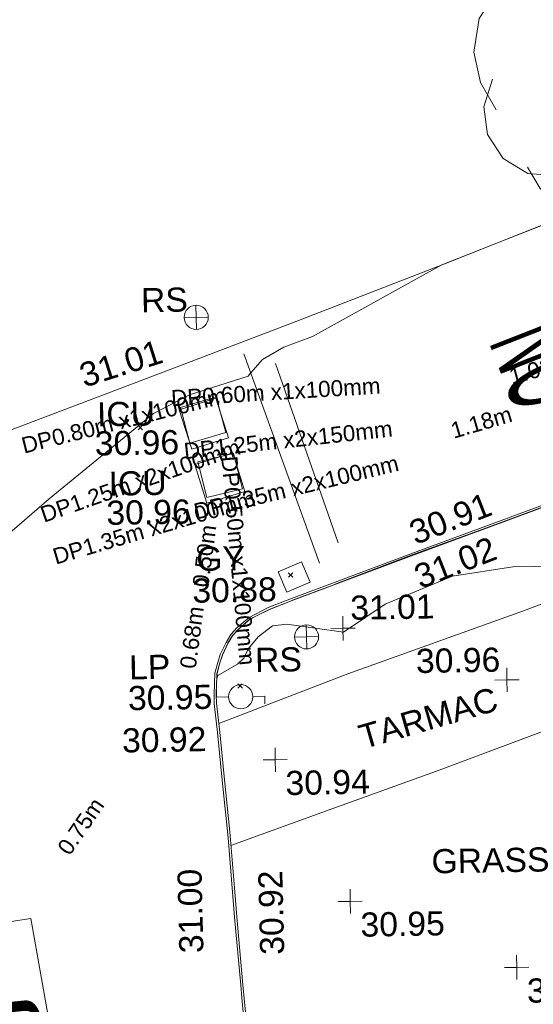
# Model space of a CAD drawing. Header units: millimetres. Extents: x -287732 to 520720, y -103372 to 287754.
# Tile 352 of 380: x 340293 to 348279, y 182816 to 198105. Entities that reach past the tile are written whole.
import ezdxf

# ---------------------------------------------------------------- set-up
doc = ezdxf.new("R2010")
doc.units = ezdxf.units.MM
doc.linetypes.add('IMPORT-UG_ELEC_QLB2 _2_', pattern=[2500, 1500, -300.0000000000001, 0, -50, 150, -300.0000000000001, 0, -200])
doc.linetypes.add('IMPORT-UG_ELEC_STREET LIGHTING_QLB2 _2_', pattern=[2700, 1500, -300.0000000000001, 0, -250, 150, -300.0000000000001, 0, -200])
for name, color, linetype, lineweight, true_color in [('00_TOPO_FOOTPATH', 7, 'Continuous', 9, 0xa50000), ('00_TOPO_FURN_LAMP_POST', 7, 'Continuous', 9, 0x666666), ('00_TOPO_FURN_SIGN', 7, 'Continuous', 9, 0x666666), ('00_TOPO_KERB_BOTTOM', 1, 'Continuous', 9, 0xff0000), ('00_TOPO_KERB_TOP', 7, 'Continuous', 9, 0xa500a5), ('00_TOPO_LEVEL_SPOT', 7, 'Continuous', 9, 0x666666), ('00_TOPO_ROAD_MARKING_WHITE_CONTINUOUS', 7, 'Continuous', 9, 0x999999), ('00_TOPO_ROAD_MARKING_WHITE_DASH', 7, 'Continuous', 9, 0x999999), ('00_TOPO_SERV_GULLY', 7, 'Continuous', 9, 0x5252a5), ('00_TOPO_SERV_IC', 5, 'Continuous', 9, 0x0000ff), ('00_TOPO_TREE', 7, 'Continuous', 9, 0x666666), ('00_TOPO_WALL', 7, 'Continuous', 9, 0x7c00a5), ('00_UAV_KERB_BOTTOM', 1, 'Continuous', 9, 0xff0000), ('00_UAV_KERB_TOP', 7, 'Continuous', 9, 0xa500a5), ('01_DTM_CONTOUR_MNR', 7, 'Continuous', 9, 0xa5a552), ('12333-PUM-2D-U-0001-C01 - Rev2_REVIT IMPORT_dwg', 7, 'Continuous', 9, 0x767676), ('PUM-ELECTRIC-MH', 1, 'Continuous', 9, 0xff0000), ('PUM-ELECTRIC-QLB2', 1, 'IMPORT-UG_ELEC_QLB2 _2_', 9, 0xff0000)]:
    doc.layers.add(name, color=color, linetype=linetype, lineweight=lineweight, true_color=true_color)
for name, color, linetype, lineweight in [('00_TOPO_ROAD_TEXT', 7, 'Continuous', 9), ('00_TOPO_SURVEY_TEXT', 7, 'Continuous', 9), ('GEN-TEXT', 7, 'Continuous', 9)]:
    doc.layers.add(name, color=color, linetype=linetype, lineweight=lineweight)
doc.styles.add('Arial_1', font='arial.ttf', dxfattribs={"height": 250})
doc.styles.add('Swis721 Lt BT_2', font='swissl.ttf', dxfattribs={"height": 375})
doc.styles.add('Swis721 Lt BT_36', font='swissl.ttf', dxfattribs={"width": 0.398204, "height": 1495.6})
doc.styles.add('Swis721 Lt BT_37', font='swissl.ttf', dxfattribs={"width": 0.480246, "height": 1481.4})

# ---------------------------------------------------------------- blocks, each defined once
blk = doc.blocks.new('12333-PUM-2D-U-0001-C01 - Rev2_REVIT IMPORT_dwg_CONIFEROUS_TREE_2-2077551-Site Location Plan Proposed')
at = {"layer": '00_TOPO_TREE', "color": 254, "true_color": 0xcccccc, "flags": 128}
for points in [[(534253466.4402457, 725747976.2438531), (534253608.7872778, 725748450.7339597), (534253940.9303523, 725748782.8770343), (534254415.420459, 725748972.6730769), (534254889.9105656, 725748925.2240661), (534255316.9516615, 725748640.5300022)], [(534254747.5635336, 725748735.4280237), (534255127.1556189, 725748877.7750556), (534255601.6457254, 725748925.2240661), (534256028.6868215, 725748830.326045), (534256408.2789067, 725748640.5300022), (534256692.9729707, 725748355.8359383), (534256930.218024, 725747976.2438531), (534257025.1160453, 725747549.2027571)], [(534253039.3991498, 725746030.834416), (534252802.1540966, 725746457.8755119), (534252707.2560751, 725746932.3656185), (534252802.1540966, 725747454.3047358), (534253086.8481605, 725747881.3458316), (534253466.4402457, 725748166.0398957), (534253940.9303523, 725748308.3869276)], [(534256550.6259387, 725748023.6928637), (534256882.7690135, 725747881.3458316), (534257167.4630774, 725747644.1007785), (534257309.8101092, 725747264.5086931), (534257262.3610986, 725746884.9166079), (534257072.5650561, 725746552.7735332)], [(534255222.0536402, 725747786.4478104), (534255601.6457254, 725747644.1007785), (534255886.3397895, 725747406.8557252)], [(534257025.1160453, 725746979.8146291), (534257214.912088, 725746600.2225438), (534257262.3610986, 725746173.1814479), (534257167.4630774, 725745746.1403519), (534256930.218024, 725745366.5482666), (534256598.0749494, 725745129.3032134), (534256218.4828641, 725744939.5071706)], [(534254415.420459, 725745983.3854052), (534254130.7263951, 725746362.9774907), (534254083.2773843, 725746790.0185865)], [(534253988.3793631, 725744986.9561815), (534253513.8892564, 725745034.4051921), (534253134.2971711, 725745271.6502453), (534252897.0521178, 725745651.2423306), (534252849.6031071, 725746078.2834266), (534252991.9501391, 725746505.3245225)], [(534256171.0338535, 725746173.1814479), (534255981.2378108, 725745841.0383732), (534255696.5437468, 725745603.79332)], [(534256550.6259387, 725745271.6502453), (534256408.2789067, 725744844.6091493), (534256076.1358322, 725744559.9150853), (534255649.0947362, 725744465.0170641), (534255222.0536402, 725744654.8131068)], [(534255791.4417682, 725744749.7111281), (534255506.7477043, 725744512.4660747), (534255127.1556189, 725744370.1190428), (534254747.5635336, 725744322.6700321), (534254367.9714484, 725744370.1190428), (534253988.3793631, 725744559.9150853), (534253703.685299, 725744797.1601387), (534253513.8892564, 725745129.3032134)]]:
    blk.add_lwpolyline(points, dxfattribs=at)
at = {"layer": '00_TOPO_TREE', "color": 254, "true_color": 0xcccccc}
blk.add_circle((534255032.2575976, 725746695.120565), 146.3752130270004, dxfattribs=at)
blk = doc.blocks.new('12333-PUM-2D-U-0001-C01 - Rev2_REVIT IMPORT_dwg_MSL_Lamp_Post_SYM-2077199-Site Location Plan Proposed')
at = {"layer": '00_TOPO_FURN_LAMP_POST', "color": 254, "true_color": 0xcccccc, "flags": 128}
for points in [[(-500.1060478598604, 0), (-1000.212095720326, 0), (-1000.212095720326, 316.7338303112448)], [(500.1060478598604, 0), (1000.21209571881, 0), (1000.21209571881, -316.7338303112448)]]:
    blk.add_lwpolyline(points, dxfattribs=at)
at = {"layer": '00_TOPO_FURN_LAMP_POST', "color": 254, "true_color": 0xcccccc}
blk.add_circle((0, 0), 500.1060478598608, dxfattribs=at)
blk = doc.blocks.new('12333-PUM-2D-U-0001-C01 - Rev2_REVIT IMPORT_dwg_MSL_RoadSign_SYM-2077193-Site Location Plan Proposed')
at = {"layer": '00_TOPO_FURN_SIGN', "color": 254, "true_color": 0xcccccc}
for p, q in [((-0.2287617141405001, -500.0000000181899), (-0.2287617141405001, 499.9999999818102)), ((-500.2287617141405, 0), (499.7712382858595, 0))]:
    blk.add_line(p, q, dxfattribs=at)
blk.add_circle((-0.2287617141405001, 0), 500.0000000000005, dxfattribs=at)
blk = doc.blocks.new('12333-PUM-2D-U-0001-C01 - Rev2_REVIT IMPORT_dwg_MM-2077200-Site Location Plan Proposed')
at = {"layer": '00_TOPO_LEVEL_SPOT', "color": 254, "true_color": 0xcccccc, "flags": 128}
for points in [[(500.0000000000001, 0), (0, 0), (0, 500.0000000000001)], [(0, -500.0000000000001), (0, 0), (-500.0000000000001, 0)]]:
    blk.add_lwpolyline(points, dxfattribs=at)
blk = doc.blocks.new('12333-PUM-2D-U-0001-C01 - Rev2_REVIT IMPORT_dwg_MGS62954_T2_Galway_ITM_3d_Rev1-2077680-Site Location Plan Proposed')
at = {"layer": '00_TOPO_FOOTPATH', "color": 254, "true_color": 0xcccccc, "flags": 128}
for points in [[(534248562.9681848, 725736579.3094741), (534250584.7405633, 725737315.0757012), (534253329.4256321, 725738242.3550633), (534255006.9095218, 725738846.8755075), (534257369.0119515, 725739660.2037543), (534260974.7725107, 725740882.3517034), (534262378.3379819, 725741367.4649073), (534263388.3214845, 725743118.314409), (534263869.2367824, 725743903.2250398)], [(534248718.6373059, 725734679.9125371), (534250138.5690098, 725735167.1204989), (534251973.3285202, 725735792.0748065), (534254583.8702681, 725736718.4569662), (534257116.1752563, 725737574.0772308), (534259141.5322168, 725738235.1601133), (534259292.5698661, 725738292.5023692)]]:
    blk.add_lwpolyline(points, dxfattribs=at)
at = {"layer": '00_TOPO_KERB_BOTTOM', "color": 254, "true_color": 0xcccccc, "flags": 128}
blk.add_lwpolyline([(534248833.2001889, 725732509.4793622), (534248754.5370339, 725733568.92922), (534248679.2515222, 725734798.1638137), (534248600.1411707, 725735696.3920149), (534248542.5985284, 725736439.0200849), (534248498.2315711, 725736891.2897148), (534248497.6083621, 725737035.0052536), (534248506.0598192, 725737205.8161117), (534248517.6095918, 725737362.6724449), (534248565.3154967, 725737526.8333315), (534248605.5966628, 725737650.5781373), (534248697.8451734, 725737834.8778354), (534248771.9885535, 725737956.7478905), (534248874.8722439, 725738065.7494179), (534249062.4046213, 725738217.6356547), (534249161.0970445, 725738267.7979598), (534249361.4470868, 725738364.2162869), (534249727.2917244, 725738498.721734), (534250410.0151918, 725738742.967564), (534251592.9467062, 725739159.6475543), (534253007.73765, 725739651.4470351), (534254513.2036013, 725740182.218458)], dxfattribs=at)
at = {"layer": '00_TOPO_KERB_TOP', "color": 254, "true_color": 0xcccccc, "flags": 128}
blk.add_lwpolyline([(534248867.0757164, 725732511.9945884), (534248788.4288398, 725733571.2252069), (534248760.8173509, 725734022.0556049), (534248704.9091083, 725734894.0230231), (534248633.9946312, 725735699.194308), (534248576.4389476, 725736441.9906832), (534248532.1931399, 725736893.0253347), (534248531.5807799, 725737034.2390158), (534248539.9668943, 725737203.7292435), (534248551.224633, 725737356.6194938), (534248597.7836797, 725737516.8339237), (534248637.1104431, 725737637.6467797), (534248727.5938575, 725737818.4200606), (534248799.148277, 725737936.0346212), (534248898.0163122, 725738040.7817079), (534249080.995189, 725738188.9799733), (534249176.159672, 725738237.3491356), (534249374.703826, 725738332.8983802), (534249738.873928, 725738466.7881719), (534250421.3791761, 725738710.9559336), (534251604.1662307, 725739127.5850387), (534253018.9617317, 725739619.3861037), (534254525.0856649, 725740150.3895066)], dxfattribs=at)
at = {"layer": '00_TOPO_ROAD_MARKING_WHITE_CONTINUOUS', "color": 254, "true_color": 0xcccccc}
blk.add_line((534249050.0000001, 725742310.0000002), (534250170.0000001, 725739040.0000001), dxfattribs=at)
at = {"layer": '00_TOPO_ROAD_MARKING_WHITE_CONTINUOUS', "color": 254, "true_color": 0xcccccc, "flags": 128}
blk.add_lwpolyline([(534241320.0000001, 725733000), (534243650.0000001, 725733340), (534245590, 725733600), (534245930.0000002, 725731470), (534246240, 725729330.0000002)], dxfattribs=at)
at = {"layer": '00_TOPO_ROAD_MARKING_WHITE_DASH', "color": 254, "true_color": 0xcccccc}
blk.add_line((534249540.0000001, 725742150.0000001), (534250470, 725739350), dxfattribs=at)
at = {"layer": '00_TOPO_SERV_GULLY', "color": 254, "true_color": 0xcccccc, "flags": 128}
blk.add_lwpolyline([(534249525.6060002, 725738918.5007275), (534249890.1506943, 725739065.9183446), (534250019.1026288, 725738747.0368946), (534249654.5579346, 725738599.6192776)], close=True, dxfattribs=at)
at = {"layer": '00_TOPO_SERV_IC', "color": 254, "true_color": 0xcccccc, "flags": 128}
for points in [[(534248033.4456688, 725741459.7451729), (534248217.0999051, 725740842.1559523), (534248790.8534817, 725741012.7746602), (534248607.1992454, 725741630.3638811)], [(534249030.2246534, 725740172.776016), (534248435.5530612, 725740001.1203179), (534248261.6814885, 725740603.4684268), (534248856.3530807, 725740775.1241248)]]:
    blk.add_lwpolyline(points, close=True, dxfattribs=at)
at = {"layer": '00_TOPO_WALL', "color": 254, "true_color": 0xcccccc, "flags": 128}
blk.add_lwpolyline([(534230311.0328425, 725735464.0008379), (534231498.2851904, 725735937.7043117), (534233085.804175, 725736573.8507925), (534235090.1592914, 725737387.3316919), (534236842.5462692, 725738102.369435), (534238475.7736483, 725738746.0919335), (534239738.4857516, 725739195.6802769), (534241595.7307931, 725739850.4049584), (534243378.4726956, 725740475.2116604), (534245389.5066136, 725741182.3384602), (534247902.2625425, 725742084.5268403), (534249885.7476711, 725742801.800884), (534252184.5528514, 725743647.4536372), (534254166.6340968, 725744393.0169076), (534254994.5964106, 725744789.9854509), (534255747.2996867, 725745235.44343), (534256122.2084268, 725745452.9025378), (534256660.4840959, 725745705.7297196), (534257606.4547107, 725746078.1135734), (534257604.3864709, 725746083.4379846), (534258824.9644786, 725746515.1033492), (534260889.6357856, 725747247.5686729), (534262196.0648, 725747653.3668263)], dxfattribs=at)
at = {"layer": '00_UAV_KERB_BOTTOM', "color": 254, "true_color": 0xcccccc, "flags": 128}
blk.add_lwpolyline([(534249100.8740001, 725728956.0070002), (534248848.1462618, 725732311.064522), (534248833.2001889, 725732509.4793622)], dxfattribs=at)
at = {"layer": '00_UAV_KERB_TOP', "color": 254, "true_color": 0xcccccc, "flags": 128}
blk.add_lwpolyline([(534249150.7422436, 725728959.6366382), (534248884.0864358, 725732298.9692283), (534248867.0757164, 725732511.9945884)], dxfattribs=at)
at = {"layer": '01_DTM_CONTOUR_MNR', "color": 254, "true_color": 0xcccccc, "flags": 128}
for points in [[(534253837.7357555, 725738927.30084), (534253175.340795, 725738928.4829129), (534252237.9129717, 725738801.8251185), (534251180.4675088, 725738385.5354812), (534250525.0000001, 725737961.6666669), (534249646.1645218, 725738099.4825069), (534249422.4006909, 725738080.7081177), (534249197.3033708, 725737912.5842696), (534249046.5712469, 725737734.4402038), (534248967.6220685, 725737585.9592468), (534248868.0089991, 725737492.9283842), (534248562.7889908, 725737321.5412844), (534248550.0000001, 725737280.0000001), (534248547.7777779, 725737351.6666667), (534248596.8333334, 725737521.0555556), (534248638.3333335, 725737640.5555558), (534248724.4623657, 725737821.8458781), (534248798.3333334, 725737941.1111112), (534248898.3333334, 725738041.6666669), (534249078.6202531, 725738192.0696204), (534249178.858351, 725738241.7124738), (534249369.5454546, 725738331.3636365), (534249722.7272727, 725738465.0000001), (534249739.4915902, 725738471.5252295), (534250391.25, 725738701.2500001), (534250419.2597403, 725738712.2207794), (534251364.5032364, 725739052.8203883), (534251597.7282719, 725739136.8151851), (534252676.2526316, 725739509.4239237), (534253017.8479713, 725739626.4560866), (534253356.6978371, 725739746.5441536), (534254524.7202798, 725740157.9195805)], [(534254724.4120647, 725744660.4449096), (534254170.0000001, 725744390), (534253172.1959832, 725744018.9573002), (534252180.0000002, 725743650.0000001), (534252153.9984339, 725743636.2136992), (534250126.5084478, 725742561.2174326), (534249675.1113361, 725742400.9210527), (534249338.6275273, 725742215.7542769), (534249150.0000001, 725742010.0000001), (534249113.4638554, 725741962.4598396), (534248197.5101411, 725741687.7414067), (534247634.3277394, 725741410.5059032), (534245986.9022996, 725740114.1030366), (534245322.3274122, 725739559.3249269)]]:
    blk.add_lwpolyline(points, dxfattribs=at)
blk.add_blockref('12333-PUM-2D-U-0001-C01 - Rev2_REVIT IMPORT_dwg_CONIFEROUS_TREE_2-2077551-Site Location Plan Proposed', (0, 0))
at = {"xscale": 0.375, "yscale": 0.375, "zscale": 0.375}
for name, p in [('12333-PUM-2D-U-0001-C01 - Rev2_REVIT IMPORT_dwg_MSL_RoadSign_SYM-2077193-Site Location Plan Proposed', (534248321.9433639, 725742889.7366612)), ('12333-PUM-2D-U-0001-C01 - Rev2_REVIT IMPORT_dwg_MM-2077200-Site Location Plan Proposed', (534250518.5258605, 725738022.1707804)), ('12333-PUM-2D-U-0001-C01 - Rev2_REVIT IMPORT_dwg_MSL_RoadSign_SYM-2077193-Site Location Plan Proposed', (534249950.4762461, 725737899.0173883)), ('12333-PUM-2D-U-0001-C01 - Rev2_REVIT IMPORT_dwg_MM-2077200-Site Location Plan Proposed', (534253053.9787642, 725737176.4766421)), ('12333-PUM-2D-U-0001-C01 - Rev2_REVIT IMPORT_dwg_MSL_Lamp_Post_SYM-2077199-Site Location Plan Proposed', (534248910.8087198, 725736987.4083531)), ('12333-PUM-2D-U-0001-C01 - Rev2_REVIT IMPORT_dwg_MM-2077200-Site Location Plan Proposed', (534249430.1202824, 725735999.5654812)), ('12333-PUM-2D-U-0001-C01 - Rev2_REVIT IMPORT_dwg_MM-2077200-Site Location Plan Proposed', (534250558.0712309, 725733780.6123002)), ('12333-PUM-2D-U-0001-C01 - Rev2_REVIT IMPORT_dwg_MM-2077200-Site Location Plan Proposed', (534253127.8264931, 725732710.6935097))]:
    blk.add_blockref(name, p, dxfattribs=at)
at = {"layer": '00_TOPO_FOOTPATH', "color": 251, "true_color": 0x666666, "insert": (534247054.818593, 725736528.0666237), "char_height": 375, "width": 1495.902363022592, "attachment_point": 1, "line_spacing_factor": 1.005061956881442, "style": 'Swis721 Lt BT_2'}
blk.add_mtext('30.92', dxfattribs=at)
at = {"layer": '00_TOPO_FOOTPATH', "color": 251, "true_color": 0x666666, "insert": (534249143.5760788, 725732970.46233), "char_height": 375, "width": 1495.902363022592, "attachment_point": 1, "rotation": 90.38360992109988, "line_spacing_factor": 1.005061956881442, "style": 'Swis721 Lt BT_2'}
blk.add_mtext('30.92', dxfattribs=at)
at = {"layer": '00_TOPO_FURN_LAMP_POST', "char_height": 375, "attachment_point": 1, "line_spacing_factor": 1.005061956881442, "style": 'Swis721 Lt BT_2'}
for s, insert, width in [('LP', (534247183.0652721, 725737661.3580787), 707.5855621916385), ('30.95', (534247158.2940801, 725737182.9026992), 1495.902363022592)]:
    blk.add_mtext(s, dxfattribs=dict(at, insert=insert, width=width))
at = {"layer": '00_TOPO_FURN_SIGN', "char_height": 375, "width": 783.5679044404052, "attachment_point": 1, "line_spacing_factor": 1.005061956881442, "style": 'Swis721 Lt BT_2'}
for insert in [(534247468.1667837, 725743357.2373984), (534249143.1855717, 725737741.8589929)]:
    blk.add_mtext('RS', dxfattribs=dict(at, insert=insert))
at = {"layer": '00_TOPO_KERB_BOTTOM', "color": 251, "true_color": 0x666666, "insert": (534251537.2797574, 725739644.8391101), "char_height": 375, "width": 1495.902363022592, "attachment_point": 1, "rotation": 20.389033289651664, "line_spacing_factor": 1.005061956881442, "style": 'Swis721 Lt BT_2'}
blk.add_mtext('30.91', dxfattribs=at)
at = {"layer": '00_TOPO_KERB_TOP', "color": 251, "true_color": 0x666666, "char_height": 375, "width": 1495.902363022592, "attachment_point": 1, "line_spacing_factor": 1.005061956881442, "style": 'Swis721 Lt BT_2'}
for s, insert, rotation in [('31.02', (534251602.2507135, 725738960.0657263), 20.389033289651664), ('31.00', (534247887.9143651, 725733017.8845875), 90.38360992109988)]:
    blk.add_mtext(s, dxfattribs=dict(at, insert=insert, rotation=rotation))
at = {"layer": '00_TOPO_LEVEL_SPOT', "char_height": 375, "width": 1495.902363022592, "attachment_point": 1, "line_spacing_factor": 1.005061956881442, "style": 'Swis721 Lt BT_2'}
for s, insert in [('31.01', (534250637.2557402, 725738526.314143)), ('30.96', (534251644.6386116, 725737682.0940555)), ('30.94', (534249582.9269378, 725735822.6039225)), ('30.95', (534250710.9269378, 725733603.6039227)), ('30.92', (534253280.6269377, 725732533.7039226))]:
    blk.add_mtext(s, dxfattribs=dict(at, insert=insert))
at = {"layer": '00_TOPO_ROAD_TEXT', "color": 251, "true_color": 0x666666, "attachment_point": 1}
for s, insert, char_height, width, rotation, line_spacing_factor, style in [('NO', (534254260.5635914, 725742950.5988173), 1495.6, 1420.243334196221, 290.36594414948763, 1.005061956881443, 'Swis721 Lt BT_36'), ('STOP', (534243064.7832258, 725732127.4634544), 1481.4, 2926.08, 4.829170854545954, 1.005061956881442, 'Swis721 Lt BT_37')]:
    blk.add_mtext(s, dxfattribs=dict(at, insert=insert, char_height=char_height, width=width, rotation=rotation, line_spacing_factor=line_spacing_factor, style=style))
at = {"layer": '00_TOPO_SERV_GULLY', "color": 251, "true_color": 0x666666, "char_height": 375, "attachment_point": 1, "line_spacing_factor": 1.005061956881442, "style": 'Swis721 Lt BT_2'}
for s, insert, width in [('GY', (534248258.307074, 725739325.7995539), 821.5590755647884), ('30.88', (534248188.0004794, 725738833.9816608), 1495.902363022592)]:
    blk.add_mtext(s, dxfattribs=dict(at, insert=insert, width=width))
at = {"layer": '00_TOPO_SERV_IC', "color": 251, "true_color": 0x666666, "char_height": 375, "attachment_point": 1, "line_spacing_factor": 1.005061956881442, "style": 'Swis721 Lt BT_2'}
for s, insert, width in [('ICU', (534246753.4154778, 725741597.9082549), 1021.012723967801), ('30.96', (534246711.3505567, 725741145.9660571), 1495.902363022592), ('ICU', (534246914.8206059, 725740517.6940162), 1021.012723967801), ('30.96', (534246872.7556849, 725740065.7518183), 1495.902363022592)]:
    blk.add_mtext(s, dxfattribs=dict(at, insert=insert, width=width))
at = {"layer": '00_TOPO_SURVEY_TEXT', "color": 251, "true_color": 0x666666, "insert": (534250703.3349127, 725736500.9473616), "char_height": 375, "width": 2450.430537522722, "attachment_point": 1, "rotation": 15.082496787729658, "line_spacing_factor": 1.005061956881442, "style": 'Swis721 Lt BT_2'}
blk.add_mtext('TARMAC', dxfattribs=at)
at = {"layer": '00_TOPO_SURVEY_TEXT', "color": 251, "true_color": 0x666666, "insert": (534251831.7, 725734567.6296078), "char_height": 375, "width": 2018.280965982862, "attachment_point": 1, "line_spacing_factor": 1.005061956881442, "style": 'Swis721 Lt BT_2'}
blk.add_mtext('GRASS', dxfattribs=at)
at = {"layer": '00_TOPO_WALL', "color": 251, "true_color": 0x666666, "insert": (534246456.9399289, 725742186.4316494), "char_height": 375, "width": 1495.902363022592, "attachment_point": 1, "rotation": 16.62334448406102, "line_spacing_factor": 1.005061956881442, "style": 'Swis721 Lt BT_2'}
blk.add_mtext('31.01', dxfattribs=at)
blk = doc.blocks.new('12333-PUM-2D-U-0001-C01 - Rev2_REVIT IMPORT_dwg-1620468-Site Location Plan Proposed')
at = {"layer": 'GEN-TEXT', "color": 253, "true_color": 0xaaaaaa}
for p, q in [((606307.9948137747, 125304.2884822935), (606378.7054918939, 125374.9991604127)), ((606378.7054918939, 125304.2884822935), (606307.9948137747, 125374.9991604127)), ((608604.9948137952, 122974.288482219), (608675.7054919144, 123044.9991603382)), ((608675.7054919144, 122974.288482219), (608604.9948137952, 123044.9991603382)), ((607788.9948138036, 121264.2884822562), (607859.7054919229, 121334.9991603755)), ((607859.7054919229, 121264.2884822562), (607788.9948138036, 121334.9991603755))]:
    blk.add_line(p, q, dxfattribs=at)
at = {"layer": 'PUM-ELECTRIC-MH', "color": 21, "true_color": 0xffaaaa, "flags": 128}
for points in [[(606971.3501528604, 125639.6438212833), (607109.3501528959, 125082.6438213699), (607670.3501528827, 125240.6438213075), (607532.3501528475, 125797.6438213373)], [(607228.3501528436, 124791.6438212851), (607786.350152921, 124913.6438213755), (607916.3501529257, 124359.6438213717), (607358.3501528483, 124237.6438213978)]]:
    blk.add_lwpolyline(points, close=True, dxfattribs=at)
blk.add_blockref('12333-PUM-2D-U-0001-C01 - Rev2_REVIT IMPORT_dwg_MGS62954_T2_Galway_ITM_3d_Rev1-2077680-Site Location Plan Proposed', (-533641079.6498471, -725615854.3561786))
at = {"layer": 'PUM-ELECTRIC-QLB2', "char_height": 250, "attachment_point": 2, "line_spacing_factor": 0.9417779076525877, "style": 'Arial_1'}
for s, insert, width, rotation in [('1.02m', (612539.910644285, 126266.9034016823), 1160.025439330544, 13.921773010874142), ('DP0.60m x1x100mm', (608452.9941001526, 125981.7590219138), 3893.2779916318, 2.4388279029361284), ('DP0.80m x1x100mm', (606058.9250680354, 125578.7633005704), 3893.2779916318, 13.109208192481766), ('1.18m', (611612.9041339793, 125449.2054330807), 1160.025439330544, 15.339372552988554), ('DP1.25m x2x150mm', (608627.0161671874, 125233.483490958), 3893.2779916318, 5.195577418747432), ('DP1.25m x2x100mm', (606290.6638942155, 124633.6214035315), 3893.2779916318, 18.211590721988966), ('DP1.35m x2x100mm', (608723.117111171, 124492.0918301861), 3893.2779916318, 12.54718578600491), ('DP0.50m x1x100mm', (607958.0778621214, 123256.9825048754), 3893.2779916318, 274.06494730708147), ('DP1.35m x2x100mm', (606497.5404250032, 123906.4256052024), 3893.2779916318, 15.369038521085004), ('0.50m', (607180.9651182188, 123347.5393720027), 1160.025439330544, 81.45198426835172), ('0.68m', (606963.0486566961, 122085.6802013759), 1160.025439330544, 81.45198426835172), ('0.75m', (605209.172321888, 119238.6568303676), 1160.025439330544, 54.23493754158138)]:
    blk.add_mtext(s, dxfattribs=dict(at, insert=insert, width=width, rotation=rotation))

msp = doc.modelspace()

# ---------------------------------------------------------------- block references
at = {"layer": '12333-PUM-2D-U-0001-C01 - Rev2_REVIT IMPORT_dwg', "color": 254, "linetype": 'IMPORT-UG_ELEC_STREET LIGHTING_QLB2 _2_', "true_color": 0xffd4d4, "rotation": 0.9999999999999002}
msp.add_blockref('12333-PUM-2D-U-0001-C01 - Rev2_REVIT IMPORT_dwg-1620468-Site Location Plan Proposed', (-261895.0770586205, 55869.5817132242), dxfattribs=at)

doc.saveas('drawing.dxf')
